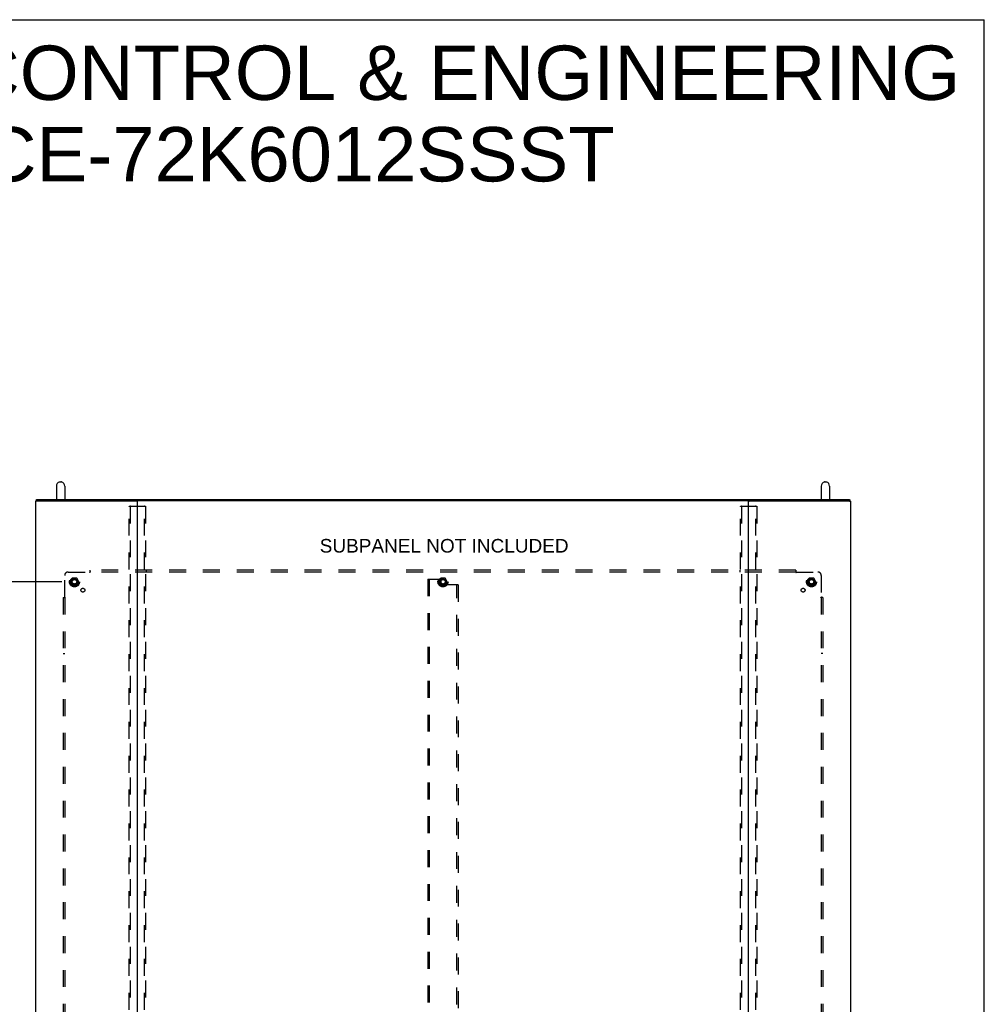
# Model space of a CAD drawing. Header units: inches. Extents: x 0 to 227, y 0 to 147.
# Tile 285 of 285: x 156 to 227, y 74 to 147. Entities that reach past the tile are written whole.
import ezdxf

# ---------------------------------------------------------------- set-up
doc = ezdxf.new("R2010")
doc.units = ezdxf.units.IN
doc.header["$LTSCALE"] = 12.466667
doc.header["$MEASUREMENT"] = 0
doc.linetypes.add('HIDDEN', pattern=[0.2, 0.1, -0.1])
doc.layers.get('0').update_dxf_attribs({"linetype": 'CONTINUOUS'})
for name, color, linetype in [('DEFAULT_2', 8, 'HIDDEN'), ('DIMENSIONS', 7, 'CONTINUOUS'), ('SUBPANEL', 7, 'CONTINUOUS')]:
    doc.layers.add(name, color=color, linetype=linetype)
doc.styles.get("Standard").update_dxf_attribs({"font": 'arial.ttf'})
doc.dimstyles.new('DIMSTYLE_1', dxfattribs={"dimtxt": 1, "dimasz": 1.333333, "dimexe": 0.09, "dimexo": 0.07, "dimgap": 0.0375, "dimtad": 0, "dimtih": 1, "dimtoh": 1, "dimzin": 4, "dimdsep": 46, "dimtxsty": 'Standard', "dimblk": '_FILLED', "dimblk1": '_FILLED', "dimblk2": '_FILLED', "dimcen": 0.09, "dimadec": 3, "dimazin": 1, "dimtfac": 1, "dimtdec": 3, "dimtofl": 0, "dimtmove": 0, "dimatfit": 3, "dimldrblk": '_FILLED', "dimfxl": 0, "dimtolj": 1, "dimtzin": 4, "dimarcsym": 0})

# ---------------------------------------------------------------- blocks, each defined once
blk = doc.blocks.new('_FILLED')
at = {"color": 0, "linetype": 'ByBlock'}
blk.add_solid([(0, 0), (-1, 0.2), (-1, -0.2)], dxfattribs=at)
blk = doc.blocks.new('*D2')
at = {"layer": 'DIMENSIONS', "color": 2, "linetype": 'Continuous'}
for p, q in [((158.764, 105.284), (149.662, 105.284)), ((150.862, 105.284), (150.862, 73.159)), ((150.862, 39.034), (150.862, 71.159)), ((158.764, 39.034), (149.662, 39.034))]:
    blk.add_line(p, q, dxfattribs=at)
at = {"layer": 'DIMENSIONS', "color": 2, "linetype": 'Continuous', "xscale": 1.3333333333, "yscale": 1.3333333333, "zscale": 1.3333333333}
for p, rotation in [((150.862, 105.284), 90), ((150.862, 39.034), 270)]:
    blk.add_blockref('_FILLED', p, dxfattribs=dict(at, rotation=rotation))
at = {"layer": 'DIMENSIONS', "color": 2, "linetype": 'Continuous', "insert": (150.862, 72.659), "char_height": 1, "width": 3.49442, "attachment_point": 2, "line_spacing_factor": 0.9}
blk.add_mtext('66.25', dxfattribs=at)

msp = doc.modelspace()

# ---------------------------------------------------------------- linework, layer by layer
at = {"color": 7, "linetype": 'Continuous'}
for p, q in [((0, 146.667), (226.667, 146.667)), ((226.667, 0), (226.667, 146.667)), ((158.633, 112.635), (158.72, 112.635)), ((214.925, 112.635), (215.012, 112.635)), ((158.37, 112.335), (158.37, 111.332)), ((158.982, 112.335), (158.982, 111.332)), ((214.662, 112.335), (214.662, 111.332)), ((215.274, 112.335), (215.274, 111.332)), ((156.874, 111.316), (156.874, 111.224)), ((156.937, 111.332), (216.708, 111.332)), ((216.77, 111.316), (216.77, 111.224))]:
    msp.add_line(p, q, dxfattribs=at)
at = {"color": 3, "linetype": 'Continuous'}
for p, q in [((156.822, 111.185), (156.822, 36.263)), ((156.904, 111.232), (164.291, 111.232)), ((164.296, 111.231), (164.347, 111.231)), ((164.322, 111.202), (164.322, 36.293)), ((209.292, 111.232), (164.352, 111.232)), ((209.297, 111.231), (209.348, 111.231)), ((209.322, 36.293), (209.322, 111.202)), ((209.353, 111.232), (216.741, 111.232)), ((216.822, 111.185), (216.822, 36.263))]:
    msp.add_line(p, q, dxfattribs=at)
for points in [[(156.874, 111.224), (156.866, 111.221), (156.858, 111.218), (156.851, 111.215), (156.844, 111.211), (156.838, 111.208), (156.833, 111.204), (156.829, 111.2), (156.826, 111.197), (156.824, 111.193), (156.823, 111.189), (156.822, 111.185)], [(156.904, 111.232), (156.894, 111.229), (156.884, 111.227), (156.874, 111.224)], [(216.741, 111.232), (216.751, 111.229), (216.761, 111.227), (216.77, 111.224)], [(216.77, 111.224), (216.779, 111.221), (216.787, 111.218), (216.794, 111.215), (216.801, 111.211), (216.806, 111.208), (216.811, 111.204), (216.815, 111.2), (216.818, 111.197), (216.82, 111.193), (216.822, 111.189), (216.822, 111.185)]]:
    msp.add_lwpolyline(points, dxfattribs=at)
at = {"color": 7, "linetype": 'Continuous'}
for points in [[(156.874, 111.316), (156.874, 111.317), (156.875, 111.318), (156.876, 111.319), (156.877, 111.321), (156.879, 111.322), (156.881, 111.323), (156.883, 111.324), (156.886, 111.325), (156.889, 111.326), (156.893, 111.327), (156.896, 111.328), (156.9, 111.329), (156.904, 111.33), (156.908, 111.33), (156.913, 111.331), (156.917, 111.331), (156.922, 111.331), (156.927, 111.332), (156.932, 111.332), (156.937, 111.332)], [(216.708, 111.332), (216.713, 111.332), (216.718, 111.332), (216.722, 111.331), (216.727, 111.331), (216.732, 111.331), (216.736, 111.33), (216.74, 111.33), (216.745, 111.329), (216.748, 111.328), (216.752, 111.327), (216.755, 111.326), (216.758, 111.325), (216.761, 111.324), (216.763, 111.323), (216.766, 111.322), (216.767, 111.321), (216.769, 111.319), (216.77, 111.318), (216.77, 111.317), (216.77, 111.316)]]:
    msp.add_lwpolyline(points, dxfattribs=at)
for centre, radius, start, end in [((158.676, 112.335), 0.306, 105.63034, 180), ((158.633, 112.491), 0.144, 90, 105.63034), ((158.72, 112.491), 0.144, 74.36966, 90), ((158.676, 112.335), 0.306, 0, 74.36966), ((214.968, 112.335), 0.306, 105.63034, 180), ((214.925, 112.491), 0.144, 90, 105.63034), ((215.012, 112.491), 0.144, 74.36966, 90), ((214.968, 112.335), 0.306, 0, 74.36966)]:
    msp.add_arc(centre, radius, start, end, dxfattribs=at)
at = {"color": 3, "linetype": 'Continuous'}
for centre, radius, start, end in [((164.291, 111.201), 0.031, 0, 90), ((164.352, 111.202), 0.03, 90, 180), ((209.292, 111.202), 0.03, 0, 90), ((209.353, 111.201), 0.031, 90, 180)]:
    msp.add_arc(centre, radius, start, end, dxfattribs=at)
at = {"layer": 'DEFAULT_2', "color": 8, "linetype": 'HIDDEN'}
for p, q in [((163.718, 36.377), (163.718, 110.827)), ((163.74, 110.857), (164.905, 110.857)), ((163.792, 110.827), (163.792, 36.377)), ((164.853, 36.377), (164.853, 110.827)), ((164.926, 110.827), (164.926, 36.377)), ((208.718, 36.377), (208.718, 110.827)), ((208.74, 110.857), (209.905, 110.857)), ((208.792, 110.827), (208.792, 36.377)), ((209.853, 36.377), (209.853, 110.827)), ((209.926, 110.827), (209.926, 36.377)), ((159.534, 105.557), (159.38, 105.289)), ((159.38, 105.279), (159.534, 105.012)), ((159.852, 105.562), (159.543, 105.562)), ((160.015, 105.289), (159.86, 105.557)), ((159.86, 105.012), (160.015, 105.279)), ((185.697, 105.472), (185.697, 38.847)), ((185.697, 105.472), (185.801, 105.472)), ((185.801, 105.472), (185.801, 38.847)), ((185.801, 105.472), (186.594, 105.472)), ((186.659, 105.557), (186.505, 105.289)), ((186.505, 105.279), (186.659, 105.012)), ((186.656, 105.409), (186.656, 105.118)), ((186.977, 105.562), (186.668, 105.562)), ((187.14, 105.289), (186.985, 105.557)), ((186.985, 105.012), (187.14, 105.279)), ((213.784, 105.557), (213.63, 105.289)), ((213.63, 105.279), (213.784, 105.012)), ((214.102, 105.562), (213.793, 105.562)), ((214.265, 105.289), (214.11, 105.557)), ((214.11, 105.012), (214.265, 105.279)), ((159.852, 105.007), (159.543, 105.007)), ((186.977, 105.007), (186.668, 105.007)), ((187.843, 105.056), (186.719, 105.056)), ((187.843, 39.263), (187.843, 105.056)), ((187.947, 105.056), (187.843, 105.056)), ((187.947, 105.056), (187.947, 39.263)), ((214.102, 105.007), (213.793, 105.007))]:
    msp.add_line(p, q, dxfattribs=at)
for points in [[(163.718, 110.827), (163.719, 110.835), (163.721, 110.842), (163.725, 110.848), (163.729, 110.853), (163.734, 110.856), (163.74, 110.857)], [(163.813, 110.857), (163.808, 110.856), (163.803, 110.853), (163.798, 110.848), (163.795, 110.842), (163.793, 110.835), (163.792, 110.827)], [(164.853, 110.827), (164.852, 110.835), (164.85, 110.842), (164.846, 110.848), (164.842, 110.853), (164.837, 110.856), (164.831, 110.857)], [(164.905, 110.857), (164.911, 110.856), (164.916, 110.853), (164.92, 110.848), (164.923, 110.842), (164.925, 110.835), (164.926, 110.827)], [(208.718, 110.827), (208.719, 110.835), (208.721, 110.842), (208.725, 110.848), (208.729, 110.853), (208.734, 110.856), (208.74, 110.857)], [(208.813, 110.857), (208.808, 110.856), (208.803, 110.853), (208.798, 110.848), (208.795, 110.842), (208.793, 110.835), (208.792, 110.827)], [(209.853, 110.827), (209.852, 110.835), (209.85, 110.842), (209.846, 110.848), (209.842, 110.853), (209.837, 110.856), (209.831, 110.857)], [(209.905, 110.857), (209.911, 110.856), (209.916, 110.853), (209.92, 110.848), (209.923, 110.842), (209.925, 110.835), (209.926, 110.827)]]:
    msp.add_lwpolyline(points, dxfattribs=at)
for centre, radius in [((159.697, 105.284), 0.372), ((159.697, 105.284), 0.356), ((159.697, 105.284), 0.312), ((159.697, 105.284), 0.204), ((159.697, 105.284), 0.188), ((159.697, 105.284), 0.183), ((159.697, 105.284), 0.165), ((186.822, 105.284), 0.372), ((186.822, 105.284), 0.356), ((186.822, 105.284), 0.312), ((186.822, 105.284), 0.204), ((186.822, 105.284), 0.188), ((186.822, 105.284), 0.183), ((186.822, 105.284), 0.165), ((213.947, 105.284), 0.372), ((213.947, 105.284), 0.356), ((213.947, 105.284), 0.312), ((213.947, 105.284), 0.204), ((213.947, 105.284), 0.188), ((213.947, 105.284), 0.183), ((213.947, 105.284), 0.165)]:
    msp.add_circle(centre, radius, dxfattribs=at)
for centre, radius, start, end in [((159.388, 105.284), 0.01, 150.01268, 209.98829), ((159.543, 105.552), 0.01, 90.01235, 149.98915), ((159.852, 105.552), 0.01, 30.01204, 89.98872), ((160.006, 105.284), 0.01, 330.01268, 29.98829), ((186.513, 105.284), 0.01, 150.01268, 209.98829), ((186.594, 105.409), 0.0625, 0, 90), ((186.719, 105.118), 0.0625, 180, 270), ((186.668, 105.552), 0.01, 90.01235, 149.98915), ((186.977, 105.552), 0.01, 30.01204, 89.98872), ((187.131, 105.284), 0.01, 330.01268, 29.98829), ((213.638, 105.284), 0.01, 150.01268, 209.98829), ((213.793, 105.552), 0.01, 90.01235, 149.98915), ((214.102, 105.552), 0.01, 30.01204, 89.98872), ((214.256, 105.284), 0.01, 330.01268, 29.98829), ((159.543, 105.017), 0.01, 210.01204, 269.98872), ((159.852, 105.017), 0.01, 270.01235, 329.98915), ((186.668, 105.017), 0.01, 210.01204, 269.98872), ((186.977, 105.017), 0.01, 270.01235, 329.98915), ((213.793, 105.017), 0.01, 210.01204, 269.98872), ((214.102, 105.017), 0.01, 270.01235, 329.98915)]:
    msp.add_arc(centre, radius, start, end, dxfattribs=at)
at = {"layer": 'SUBPANEL', "color": 8, "linetype": 'HIDDEN'}
for p, q in [((159.229, 106.003), (160.818, 106.003)), ((160.837, 106.022), (160.83, 106.015)), ((160.854, 105.962), (160.854, 106.128)), ((212.791, 106.128), (160.854, 106.128)), ((212.791, 106.003), (160.854, 106.003)), ((164.979, 106.128), (164.979, 106.003)), ((208.666, 106.128), (208.666, 106.003)), ((212.791, 106.128), (212.791, 105.962)), ((212.826, 106.003), (214.416, 106.003)), ((158.979, 104.163), (158.979, 105.753)), ((214.666, 105.753), (214.666, 104.163)), ((158.854, 104.128), (158.854, 40.191)), ((158.854, 104.128), (159.019, 104.128)), ((158.979, 104.128), (158.979, 40.191)), ((214.791, 104.128), (214.625, 104.128)), ((214.666, 104.128), (214.666, 40.191)), ((214.685, 104.145), (214.678, 104.152)), ((214.791, 104.128), (214.791, 40.191)), ((158.854, 100.003), (158.979, 100.003)), ((214.791, 100.003), (214.666, 100.003))]:
    msp.add_line(p, q, dxfattribs=at)
for points in [[(160.83, 106.015), (160.828, 106.013), (160.826, 106.012), (160.825, 106.01), (160.823, 106.008), (160.821, 106.006), (160.82, 106.005), (160.818, 106.003)], [(160.854, 105.962), (160.852, 105.963), (160.85, 105.964), (160.848, 105.964), (160.847, 105.965), (160.845, 105.966), (160.844, 105.968), (160.842, 105.969), (160.841, 105.971), (160.839, 105.972), (160.838, 105.974), (160.836, 105.976), (160.835, 105.977), (160.834, 105.979), (160.832, 105.982), (160.831, 105.984), (160.83, 105.986), (160.828, 105.988), (160.827, 105.991), (160.825, 105.993), (160.824, 105.995), (160.823, 105.997), (160.821, 105.999), (160.82, 106.001), (160.818, 106.003)], [(160.854, 106.042), (160.852, 106.039), (160.85, 106.037), (160.849, 106.035), (160.847, 106.033), (160.846, 106.031), (160.844, 106.03), (160.843, 106.028), (160.841, 106.026), (160.84, 106.025), (160.838, 106.023), (160.837, 106.022)], [(212.791, 106.042), (212.793, 106.039), (212.794, 106.037), (212.796, 106.035), (212.797, 106.033), (212.799, 106.031), (212.8, 106.03), (212.802, 106.028), (212.804, 106.026), (212.805, 106.025), (212.807, 106.023), (212.808, 106.022)], [(212.791, 105.962), (212.793, 105.963), (212.795, 105.964), (212.796, 105.964), (212.798, 105.965), (212.799, 105.966), (212.801, 105.968), (212.802, 105.969), (212.804, 105.971), (212.805, 105.972), (212.807, 105.974), (212.808, 105.976), (212.809, 105.977), (212.811, 105.979), (212.812, 105.982), (212.813, 105.984), (212.816, 105.988)], [(212.808, 106.022), (212.815, 106.015), (212.816, 106.013), (212.818, 106.012), (212.82, 106.01), (212.822, 106.008), (212.823, 106.006), (212.825, 106.005), (212.826, 106.003)], [(212.816, 105.988), (212.818, 105.991), (212.819, 105.993), (212.821, 105.995), (212.822, 105.997), (212.824, 105.999), (212.825, 106.001), (212.826, 106.003)], [(158.94, 104.128), (158.942, 104.13), (158.944, 104.131), (158.946, 104.133), (158.948, 104.134), (158.95, 104.136), (158.952, 104.138), (158.954, 104.139), (158.955, 104.141), (158.957, 104.142), (158.958, 104.144), (158.96, 104.145)], [(158.96, 104.145), (158.966, 104.152), (158.968, 104.153), (158.97, 104.155), (158.972, 104.157), (158.974, 104.159), (158.975, 104.16), (158.977, 104.162), (158.979, 104.163)], [(158.993, 104.153), (158.991, 104.155), (158.989, 104.156), (158.986, 104.158), (158.984, 104.159), (158.982, 104.161), (158.98, 104.162), (158.979, 104.163)], [(159.019, 104.128), (159.019, 104.13), (159.018, 104.132), (159.017, 104.133), (159.016, 104.135), (159.015, 104.136), (159.014, 104.138), (159.013, 104.139), (159.011, 104.141), (159.009, 104.142), (159.008, 104.144), (159.006, 104.145), (159.004, 104.146), (159.002, 104.148), (159, 104.149), (158.998, 104.15), (158.993, 104.153)], [(214.625, 104.128), (214.626, 104.13), (214.627, 104.132), (214.627, 104.133), (214.628, 104.135), (214.629, 104.136), (214.631, 104.138), (214.632, 104.139), (214.634, 104.141), (214.635, 104.142), (214.637, 104.144), (214.639, 104.145), (214.64, 104.146), (214.642, 104.148), (214.645, 104.149), (214.647, 104.15)], [(214.647, 104.15), (214.651, 104.153), (214.654, 104.155), (214.656, 104.156), (214.658, 104.158), (214.66, 104.159), (214.662, 104.161), (214.664, 104.162), (214.666, 104.163)], [(214.678, 104.152), (214.676, 104.153), (214.675, 104.155), (214.673, 104.157), (214.671, 104.159), (214.669, 104.16), (214.668, 104.162), (214.666, 104.163)], [(214.705, 104.128), (214.702, 104.13), (214.7, 104.131), (214.698, 104.133), (214.696, 104.134), (214.694, 104.136), (214.693, 104.138), (214.691, 104.139), (214.689, 104.141), (214.688, 104.142), (214.686, 104.144), (214.685, 104.145)]]:
    msp.add_lwpolyline(points, dxfattribs=at)
for centre, radius in [((159.697, 105.284), 0.25), ((186.822, 105.284), 0.25), ((213.947, 105.284), 0.25), ((160.316, 104.666), 0.141), ((213.329, 104.666), 0.141)]:
    msp.add_circle(centre, radius, dxfattribs=at)
for centre, start, end in [((159.229, 105.753), 90, 180), ((214.416, 105.753), 0, 90)]:
    msp.add_arc(centre, 0.25, start, end, dxfattribs=at)

# ---------------------------------------------------------------- texts
at = {"layer": 'DIMENSIONS', "color": 2, "linetype": 'Continuous', "attachment_point": 2, "line_spacing_factor": 0.9}
for s, insert, char_height, width in [('SAGINAW CONTROL & ENGINEERING\\PSCE-72K6012SSST', (174.298, 144.76), 4, 101.02602), ('SUBPANEL NOT INCLUDED', (186.908, 108.436), 1, 18.28625)]:
    msp.add_mtext(s, dxfattribs=dict(at, insert=insert, char_height=char_height, width=width))

# ---------------------------------------------------------------- dimensions: what is measured, and where the dimension line sits
at = {"layer": 'DIMENSIONS', "color": 2, "linetype": 'Continuous'}
dim = msp.add_linear_dim(base=(150.862, 39.034), p1=(158.834, 105.284), p2=(158.834, 39.034), angle=270, dimstyle='DIMSTYLE_1', dxfattribs=at)
dim.commit()
dim.dimension.update_dxf_attribs({"geometry": '*D2', "text_midpoint": (150.858, 72.154), "dimtype": 160})

doc.saveas('drawing.dxf')
